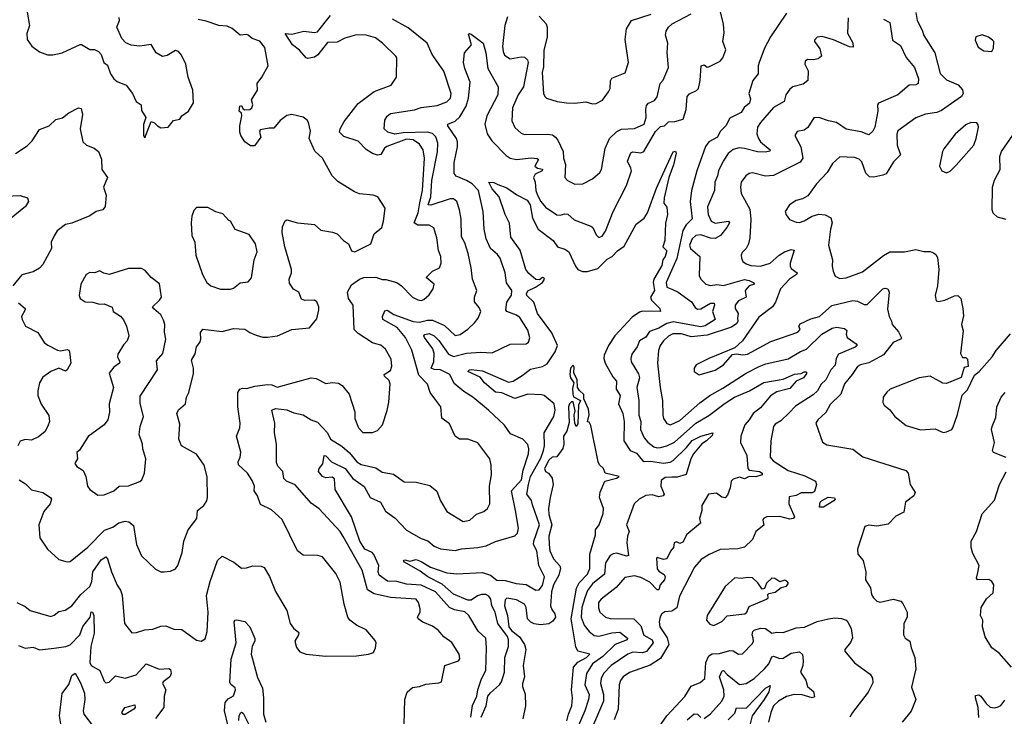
# Model space of a CAD drawing. Extents: x 1552033 to 1694788, y 811965 to 917215.
# Tile 485 of 632: x 1641212 to 1647303, y 870071 to 874381. Entities that reach past the tile are written whole.
import ezdxf

# ---------------------------------------------------------------- set-up
doc = ezdxf.new("R2010")
doc.units = 0

msp = doc.modelspace()

# ---------------------------------------------------------------- linework, layer by layer
at = {"layer": '0CON20XD'}
for points in [[(1643975, 873385.9), (1643912.6, 873412.6), (1643898.8, 873428.8), (1643900.3, 873495), (1643920.4, 873595), (1643920.9, 873625), (1643913.9, 873645), (1643859.5, 873725), (1643860.8, 873735), (1643905, 873753.6), (1643935, 873778.8), (1643972.8, 873845), (1643988.8, 873895), (1643997.9, 873995), (1643965, 874078.8), (1643957.5, 874115), (1643963.8, 874175), (1644006, 874225), (1643988.8, 874291.2), (1643995, 874295.8), (1644005, 874291.1), (1644079.2, 874235), (1644095.6, 874175), (1644108, 874078), (1644171.4, 873965), (1644168.8, 873915), (1644101.7, 873785), (1644090.2, 873735), (1644104.3, 873675), (1644132.3, 873632.3), (1644220.8, 873540.8), (1644245, 873524.7), (1644285, 873515.3), (1644375, 873526), (1644412.4, 873522.4), (1644421.4, 873515), (1644398.9, 873475), (1644415, 873462.4), (1644445, 873456.2), (1644444.5, 873445), (1644401.1, 873425), (1644390.7, 873405), (1644401.4, 873375), (1644405.2, 873325), (1644414.7, 873295.3), (1644435, 873256), (1644465, 873220), (1644535, 873174.5), (1644555, 873170.5), (1644585, 873180), (1644602.5, 873177.5), (1644642.4, 873142.4), (1644745, 873104.4), (1644757.8, 873095), (1644778.9, 873048.9), (1644795, 873032.9), (1644815, 873041.8), (1644835, 873071.8), (1644883.3, 873195), (1644965.1, 873354.8), (1644995.5, 873445), (1644993, 873463), (1644970.8, 873505), (1644992.8, 873557.2), (1645005, 873564.3), (1645055, 873556.1), (1645072.4, 873565), (1645145, 873689.6), (1645175, 873720), (1645200, 873725), (1645225, 873749.2), (1645265, 873750), (1645316.7, 873765), (1645334.6, 873825.4), (1645341.8, 873905), (1645355, 873922.6), (1645398, 873942), (1645410.3, 873955), (1645421.2, 874005), (1645427.5, 874095), (1645445, 874102.5), (1645465, 874087.5), (1645475, 874090), (1645545.8, 874125), (1645562, 874145), (1645580.9, 874195), (1645562.3, 874245), (1645568.7, 874298.7), (1645566.4, 874353.6), (1645543, 874445)], [(1641193.8, 870775), (1641245, 870750), (1641276.7, 870725), (1641405, 870689.2), (1641425, 870696), (1641455, 870720), (1641492.5, 870727.5), (1641535, 870754.3), (1641589.1, 870825), (1641645, 870874.6), (1641659.1, 870905), (1641665.3, 870965), (1641715, 871039.5), (1641745, 871057.1), (1641755.4, 871045.4), (1641779.4, 870965), (1641815, 870882.5), (1641835, 870852.5), (1641845, 870820), (1641860.4, 870645), (1641905, 870587.5), (1641935, 870589.2), (1641985, 870605.6), (1642035, 870610), (1642085, 870629.2), (1642115, 870631.4), (1642165, 870610.6), (1642215, 870608), (1642305, 870541.2), (1642335, 870536.7), (1642360, 870550), (1642372, 870595), (1642378.6, 870715), (1642368.3, 870818.3), (1642389.2, 870905), (1642434.5, 871035.5), (1642465, 871061.2), (1642536, 871025), (1642585, 870988), (1642615, 870988.8), (1642655, 871002.5), (1642705, 871000), (1642725, 870992.5), (1642756.8, 870936.8), (1642793.6, 870843.6), (1642864, 870725), (1642885.8, 870645), (1642905.8, 870615.8), (1642938.8, 870588.8), (1642937.5, 870575), (1642913.3, 870535), (1642925, 870496.2), (1642945, 870470), (1642985, 870455.5), (1643105, 870443.6), (1643295, 870445.6), (1643370, 870455), (1643400, 870465), (1643412.5, 870495), (1643416.7, 870525), (1643410.7, 870540.7), (1643355.6, 870605.6), (1643295.5, 870635.5), (1643254, 870665), (1643242.5, 870685), (1643219.2, 870765), (1643195, 870900), (1643166.7, 870955), (1643085, 871057.5), (1643055.4, 871065.4), (1642965, 871068), (1642931.2, 871095), (1642835, 871288.8), (1642769.5, 871349.5), (1642700.9, 871380.9), (1642682.2, 871435), (1642661.9, 871465), (1642663.5, 871495), (1642650.2, 871530.2), (1642620.8, 871575), (1642566.2, 871626.2), (1642563.3, 871645), (1642576.1, 871675), (1642579.6, 871705), (1642553.8, 871805), (1642573.1, 871855), (1642575.8, 871885), (1642561.9, 871985), (1642562, 872075), (1642573.8, 872095), (1642589.5, 872100.5), (1642615, 872099.2), (1642665.7, 872114.3), (1642745.5, 872124.5), (1642772, 872122), (1642805, 872107.8), (1643015, 872164.2), (1643045, 872160), (1643105, 872130), (1643145, 872135.8), (1643185, 872132.2), (1643207.3, 872117.3), (1643250, 872065), (1643284.5, 871955), (1643285, 871913.3), (1643307.5, 871855), (1643335, 871826), (1643395, 871827.1), (1643425, 871840), (1643455.5, 871875), (1643486, 871964), (1643496.4, 872015), (1643504.2, 872125), (1643498.1, 872148.1), (1643468, 872175), (1643466.2, 872185), (1643505, 872210.8), (1643513.4, 872236.6), (1643509.8, 872279.8), (1643475, 872342.9), (1643445, 872366.4), (1643415, 872374.5), (1643395, 872381.5), (1643305, 872439.5), (1643281.1, 872465), (1643275.5, 872615), (1643245.7, 872655), (1643240.6, 872695), (1643265, 872741.2), (1643313.3, 872775), (1643340, 872785), (1643415, 872788), (1643455, 872773.8), (1643476.2, 872773.8), (1643545.7, 872755.7), (1643574.4, 872734.4), (1643642.5, 872665), (1643675, 872648.2), (1643695, 872644.4), (1643711.1, 872648.9), (1643745, 872678), (1643768.6, 872715), (1643776, 872745), (1643726.7, 872785), (1643765, 872825.8), (1643808, 872845), (1643819.4, 872875), (1643817.8, 872915), (1643803.5, 872953.5), (1643791.4, 873031.4), (1643773, 873093), (1643745, 873109.5), (1643675, 873108.8), (1643652.2, 873125), (1643677.2, 873185), (1643687.6, 873247.6), (1643704.1, 873324.1), (1643716.3, 873525), (1643707.8, 873575), (1643685, 873609.8), (1643645, 873637.9), (1643605, 873642.1), (1643482.9, 873597.1), (1643468.7, 873585), (1643445, 873545.8), (1643425, 873542.2), (1643393.6, 873553.6), (1643355, 873577.5), (1643305, 873629.4), (1643217.4, 873657.4), (1643191.1, 873685), (1643194.5, 873705), (1643219.1, 873750.9), (1643305, 873861.9), (1643405, 873936.5), (1643508.8, 873975), (1643543.3, 874025), (1643544.3, 874144.3), (1643539.2, 874155), (1643457.1, 874235), (1643412, 874268), (1643355, 874284.7), (1643295, 874287.6), (1643223, 874267), (1643175, 874242), (1643115, 874240), (1643057, 874163), (1643035, 874149.5), (1642995, 874140.8), (1642984.4, 874144.4), (1642942.9, 874192.9), (1642898.6, 874225), (1642853.3, 874295), (1642895, 874292), (1642969.1, 874309.1), (1643035, 874302.2), (1643055, 874305.8), (1643135, 874405.8)], [(1641208.6, 871535), (1641248.6, 871508.6), (1641285, 871471.8), (1641355, 871454.7), (1641402.9, 871425), (1641409.2, 871415), (1641400.8, 871385), (1641361.2, 871338.8), (1641331.1, 871255), (1641335.7, 871175), (1641384.6, 871104.6), (1641455, 871041.2), (1641505, 871025.8), (1641525, 871029.2), (1641633.4, 871116.6), (1641737.2, 871222.7), (1641788.8, 871241.2), (1641825, 871267.1), (1641865, 871277.8), (1641886.2, 871275), (1641915, 871251.2), (1641933.6, 871135), (1641965, 871064), (1642051.3, 870981.3), (1642085, 870965.8), (1642105, 870965.7), (1642145, 870970), (1642175, 870984.3), (1642190, 871005), (1642216.9, 871085), (1642228, 871155), (1642254.3, 871225), (1642308, 871295), (1642311.4, 871345), (1642350.8, 871375), (1642369.2, 871405), (1642374.3, 871425.7), (1642372.2, 871552.2), (1642353.3, 871625), (1642305, 871692.2), (1642212.9, 871745), (1642195.8, 871785), (1642202.1, 871877.9), (1642184.4, 871945), (1642195, 871967.5), (1642238, 872005), (1642242.9, 872045), (1642258.1, 872075), (1642287.3, 872192.7), (1642287.1, 872225), (1642275.6, 872275), (1642297.2, 872312.8), (1642305, 872356.7), (1642327, 872383), (1642332.9, 872405), (1642331.4, 872445), (1642345, 872466), (1642465, 872450.9), (1642535, 872470.5), (1642605, 872466.5), (1642634.7, 872444.8), (1642675, 872428.7), (1642715, 872417.1), (1642745, 872417.4), (1642807.1, 872425), (1642895, 872464.3), (1643005, 872473.8), (1643049.7, 872530.3), (1643062.5, 872585), (1643062, 872605), (1643050, 872635), (1643035, 872645.4), (1642975, 872644.4), (1642955, 872650.8), (1642938, 872695), (1642905, 872713.8), (1642881.2, 872751.2), (1642878.5, 872775), (1642893.3, 872815), (1642893.3, 872835), (1642852.7, 872975), (1642836.4, 873065), (1642838.6, 873098.6), (1642854.2, 873135.8), (1642865, 873143.3), (1642930, 873125), (1643035, 873114.4), (1643075, 873079.1), (1643146.5, 873066.5), (1643175.8, 873055), (1643215, 873015.7), (1643246.2, 872995), (1643265, 872950), (1643285, 872943.8), (1643385, 872994.4), (1643404.5, 873055.5), (1643451.5, 873095), (1643461.5, 873135), (1643472.9, 873215), (1643428, 873285), (1643397.5, 873295), (1643314, 873304), (1643283.8, 873315), (1643180.2, 873380.2), (1643145.3, 873415.3), (1643085, 873524.6), (1643037.2, 873567.3), (1643003.3, 873645), (1643010.9, 873690.9), (1642998.8, 873745), (1642989.7, 873759.7), (1642965, 873777.5), (1642895, 873794), (1642865, 873787.5), (1642822.4, 873757.6), (1642785, 873708.8), (1642755, 873710), (1642700.3, 873699.7), (1642696.2, 873685), (1642704, 873655), (1642665, 873600), (1642640.5, 873600.5), (1642604.2, 873624.2), (1642579.2, 873665), (1642574.2, 873685), (1642574.2, 873725), (1642586, 873786), (1642583, 873803), (1642570, 873815), (1642573.3, 873845), (1642585, 873850), (1642591.7, 873831.7), (1642603.3, 873823.3), (1642635, 873824.2), (1642648.8, 873835), (1642653.8, 873855), (1642646.7, 873885), (1642683.8, 873945), (1642680, 873985), (1642710.8, 874025), (1642749.4, 874095), (1642727.9, 874207.9), (1642697.9, 874247.9), (1642650, 874265), (1642625, 874286), (1642615, 874290), (1642575, 874284.4), (1642526.8, 874326.8), (1642495, 874340.8), (1642444.4, 874344.4), (1642365, 874371.8), (1642315, 874382.2)], [(1641258.3, 874428.3), (1641271.9, 874345), (1641256, 874295), (1641258.3, 874258.3), (1641287.9, 874217.9), (1641335, 874182), (1641384.1, 874164.1), (1641415.9, 874164.1), (1641475, 874176.2), (1641585, 874226.7), (1641595, 874226.7), (1641645, 874196.7), (1641675, 874196.7), (1641700, 874185), (1641716.2, 874165), (1641732.5, 874115), (1641755, 874100), (1641773.3, 874045), (1641793.3, 874015), (1641815, 873997.5), (1641870, 873975), (1641910, 873925), (1641932.5, 873875), (1641962.5, 873855), (1641965, 873820), (1641991.2, 873775), (1641977.7, 873732.3), (1641978.8, 873665), (1641985, 873650), (1642025, 873750), (1642045, 873742.5), (1642063.6, 873723.6), (1642085, 873712.5), (1642130, 873715), (1642163.9, 873756.1), (1642202.5, 873765), (1642214.3, 873785.7), (1642256.2, 873815), (1642286.7, 873866.7), (1642282, 873945), (1642254.3, 874024.3), (1642240, 874105), (1642212.3, 874162.3), (1642195, 874183.3), (1642175, 874191.2), (1642125, 874160), (1642095, 874153.8), (1642055.8, 874175.8), (1642025, 874226.7), (1641955, 874216.2), (1641902.4, 874222.4), (1641868.5, 874238.5), (1641843.3, 874265), (1641813.8, 874335), (1641830, 874375), (1641827.5, 874395)], [(1643213.5, 871183.5), (1643193.3, 871215), (1643065, 871355.6), (1643015, 871388.9), (1642915, 871502.2), (1642862, 871525), (1642845, 871542), (1642840, 871585), (1642809.4, 871619.4), (1642800.7, 871640.7), (1642800.4, 871755), (1642787.5, 871825), (1642790, 871885), (1642771.9, 871965), (1642795, 871975.4), (1642865, 871968.1), (1642907.8, 871947.8), (1642965, 871935.5), (1643014.5, 871904.5), (1643055, 871890.8), (1643116.2, 871825), (1643133.8, 871785), (1643205, 871742.9), (1643252, 871702), (1643298.2, 871645), (1643325, 871628.1), (1643415, 871608.2), (1643455, 871580.6), (1643525, 871569.2), (1643591.2, 871521.2), (1643665, 871519.2), (1643748.7, 871498.7), (1643793.2, 871463.2), (1643814.2, 871405), (1643855, 871338.1), (1643955, 871276.9), (1643996.2, 871285), (1644038.3, 871321.7), (1644082.5, 871337.5), (1644105, 871355.7), (1644120.4, 871385), (1644117.9, 871495), (1644129.7, 871565), (1644129.1, 871625), (1644120.3, 871665), (1644045, 871762.2), (1643985, 871786.5), (1643932.5, 871785), (1643905, 871803.8), (1643870.8, 871880.8), (1643824, 871915), (1643817.1, 871985), (1643786.2, 872026.2), (1643750.6, 872075), (1643735.5, 872125), (1643681.2, 872181.2), (1643636.9, 872336.9), (1643598.6, 872415), (1643547.5, 872477.5), (1643458.1, 872525), (1643455.6, 872545), (1643470.5, 872579.5), (1643485, 872584.3), (1643527, 872557), (1643645, 872513.2), (1643685, 872509.7), (1643735, 872522.4), (1643765, 872522.3), (1643838.9, 872488.9), (1643905, 872426.7), (1643937.6, 872432.4), (1643984.6, 872465.4), (1644024.4, 872505), (1644048.6, 872535), (1644064, 872575), (1644055, 872600), (1644026, 872635), (1644026, 872665), (1644040, 872705), (1644013.1, 872775), (1644003.8, 872846.2), (1643986.6, 872935), (1643965, 873001.2), (1643945, 873036.7), (1643942.6, 873147.4), (1643933.4, 873205), (1643915, 873255.7), (1643895, 873272.5), (1643875, 873272.3), (1643755, 873233.1), (1643738.6, 873235), (1643755.3, 873285.3), (1643761.9, 873385), (1643796.5, 873563.5), (1643797.9, 873617.9), (1643786.2, 873656.2), (1643765, 873677.1), (1643734.7, 873684.7), (1643585, 873681), (1643532.1, 873672.1), (1643488.6, 873685), (1643465.5, 873705), (1643471.4, 873758.6), (1643485.9, 873784.1), (1643505, 873800.6), (1643655, 873823.9), (1643695, 873836.8), (1643795, 873850.3), (1643855, 873871.8), (1643877.1, 873895), (1643880.8, 873925), (1643835, 874062.5), (1643763.6, 874165), (1643731.6, 874235), (1643615, 874330), (1643518.8, 874385)], [(1644228.5, 874398.5), (1644213.5, 874345), (1644199.1, 874215), (1644201.8, 874185), (1644211.8, 874161.8), (1644245, 874139.4), (1644315, 874151.5), (1644335, 874149.5), (1644352.6, 874132.6), (1644357.9, 874115), (1644328, 873965), (1644296.2, 873915), (1644260.4, 873835), (1644256.7, 873755), (1644275, 873714), (1644315, 873678.1), (1644335, 873669.5), (1644475, 873673.1), (1644507.6, 873667.6), (1644525.8, 873655), (1644540.8, 873635), (1644572.9, 873565), (1644575.6, 873525), (1644588.1, 873485), (1644584.5, 873404.5), (1644600, 873385), (1644645, 873362.9), (1644695, 873365.7), (1644755, 873395.8), (1644800, 873435), (1644810.4, 873455), (1644833.1, 873583.1), (1644859.5, 873645), (1644905, 873690), (1644935, 873703.6), (1645015, 873706.7), (1645075, 873733.8), (1645088.1, 873775), (1645084.5, 873825), (1645089.6, 873850.4), (1645102.5, 873865), (1645138.3, 873881.7), (1645155.5, 873904.5), (1645173.1, 873986.9), (1645193.3, 874006.7), (1645224.6, 874085), (1645217.6, 874177.6), (1645222, 874235), (1645205.8, 874285), (1645210.9, 874309.1), (1645225.4, 874335), (1645247.5, 874355), (1645365, 874418)], [(1644425, 874402.5), (1644468.6, 874355), (1644475.8, 874335), (1644474.3, 874275), (1644455, 874190), (1644451.7, 874088.3), (1644443.3, 874055), (1644452.5, 873925), (1644460, 873905), (1644471.2, 873895), (1644537.5, 873875), (1644595, 873865.5), (1644645, 873863.8), (1644715, 873873.1), (1644755, 873861.2), (1644777.3, 873862.7), (1644817.5, 873882.5), (1644855, 873934.3), (1644864.6, 873955), (1644867.1, 874002.9), (1644875, 874020), (1644958.3, 874051.7), (1644978.5, 874115), (1644957.7, 874257.7), (1644964.7, 874325), (1644996.2, 874375), (1645118.6, 874415)], [(1645955, 874420.9), (1645856, 874275), (1645818.2, 874205), (1645786.5, 874115), (1645780.5, 874095), (1645780.8, 874045), (1645746.2, 874003.8), (1645722.5, 873925), (1645731.7, 873891.7), (1645725.5, 873865), (1645693.2, 873836.8), (1645674, 873806), (1645605, 873770.6), (1645580.6, 873725), (1645545, 873689.2), (1645528.7, 873655), (1645475, 873625.3), (1645455, 873595.5), (1645401.4, 873445), (1645367.5, 873325), (1645360.2, 873255), (1645371.5, 873148.5), (1645335, 873111.9), (1645315, 873077.1), (1645277.4, 872902.6), (1645211.7, 872755), (1645215.3, 872725.3), (1645245, 872713.5), (1645285.8, 872695.8), (1645367.1, 872635), (1645389.5, 872599.5), (1645405, 872590), (1645425, 872591.5), (1645485, 872627.2), (1645507.9, 872627.9), (1645509.6, 872615), (1645497.8, 872575), (1645513.2, 872525), (1645452.9, 872487.1), (1645425, 872480.1), (1645255, 872512.5), (1645215, 872502), (1645165, 872472.6), (1645108.5, 872451.5), (1645085, 872417.5), (1645046.2, 872393.8), (1645032.1, 872357.9), (1644998.6, 872311.4), (1644991.8, 872285), (1644994.6, 872265), (1645039.3, 872189.3), (1645045.2, 872165), (1645029.7, 872105), (1645041.6, 872025), (1645042.1, 871935), (1645054.4, 871895), (1645052.4, 871845), (1645074.4, 871794.4), (1645097.5, 871767.5), (1645135, 871738.4), (1645155, 871731.8), (1645175, 871734.1), (1645215, 871744.3), (1645263.3, 871766.7), (1645395, 871884.8), (1645475, 871931.1), (1645575, 872007.5), (1645632.7, 872045), (1645725.9, 872084.1), (1645815, 872137.1), (1645933.8, 872156.2), (1646005, 872187.4), (1646045, 872192.5), (1646065, 872202), (1646075, 872202.5), (1646080.8, 872195), (1646060.4, 872165), (1646014.4, 872145), (1645975, 872098.9), (1645895, 872078), (1645856.9, 872053.1), (1645795, 871979.2), (1645748.5, 871945), (1645725, 871905.6), (1645697.5, 871875), (1645672.5, 871805), (1645670.9, 871765), (1645710, 871685), (1645716, 871605), (1645725, 871594.2), (1645787.5, 871585), (1645805.5, 871575), (1645805.6, 871565), (1645765, 871552.5), (1645724.3, 871555.7), (1645695, 871540), (1645665, 871550), (1645625, 871538.6), (1645612.2, 871525), (1645607.5, 871485), (1645590.5, 871439.5), (1645575, 871422.9), (1645555, 871427.1), (1645522.2, 871452.2), (1645473.3, 871445), (1645430.8, 871375), (1645432.5, 871345), (1645416.7, 871295), (1645423.3, 871265), (1645338.6, 871195), (1645315, 871148), (1645295, 871141.2), (1645275, 871150), (1645260, 871145), (1645256.2, 871115), (1645237.9, 871092.1), (1645215, 871044.4), (1645195, 871040.8), (1645155, 871053.3), (1645150.8, 871049.2), (1645155, 870984.3), (1645165, 870969.6), (1645198.6, 870948.6), (1645204.1, 870935), (1645200, 870915), (1645173.8, 870885), (1645165, 870854), (1645155, 870853.1), (1645110.1, 870900.1), (1645055, 870929.2), (1645015, 870940.4), (1644955, 870930.4), (1644901.7, 870868.3), (1644808.6, 870795), (1644792.5, 870775), (1644793.1, 870743.1), (1644801.5, 870715), (1644835, 870683.8), (1644865, 870675.3), (1645011.9, 870675), (1645055, 870631.1), (1645072.3, 870572.3), (1645123.9, 870545), (1645130.2, 870525), (1645088.8, 870471.2), (1645065.2, 870464.8), (1645005, 870467), (1644973.5, 870456.5), (1644870, 870385), (1644823.3, 870336.7), (1644808.9, 870305), (1644805.3, 870275), (1644823, 870205), (1644823.7, 870165), (1644754.2, 870005.8)], [(1646337.7, 874392.3), (1646332, 874298), (1646365, 874238), (1646368.7, 874211.3), (1646345, 874213.4), (1646245, 874256.3), (1646175, 874277.7), (1646145, 874272), (1646128.8, 874255), (1646128, 874245), (1646161.4, 874201.4), (1646172.5, 874155), (1646151.3, 874138.7), (1646122.5, 874132.5), (1646085, 874133.8), (1646070, 874125), (1646068.8, 874105), (1646088.6, 874065), (1646087.1, 874005), (1646057.6, 873982.4), (1645995, 873964.5), (1645975, 873951.1), (1645951.1, 873915), (1645941.5, 873875), (1645875, 873837.3), (1645794.7, 873745), (1645776.6, 873715), (1645772.7, 873675), (1645781.4, 873645), (1645795, 873625.9), (1645854, 873575), (1645851.7, 873568.3), (1645825, 873560.6), (1645775, 873562.5), (1645695, 873583.9), (1645661.5, 873588.5), (1645625, 873578.5), (1645595, 873553.1), (1645562.7, 873505), (1645533.8, 873445), (1645529.1, 873415), (1645511.5, 873375), (1645509.2, 873325), (1645467, 873223), (1645469.7, 873175), (1645489.2, 873135), (1645515, 873121.9), (1645596.7, 873135), (1645602.5, 873125), (1645587.2, 873095), (1645546.2, 873045), (1645515, 873027.6), (1645485, 873028.9), (1645425, 873049.8), (1645395, 873045.9), (1645370.9, 873025), (1645355.4, 872985), (1645361.8, 872965), (1645419.6, 872915), (1645415, 872797.5), (1645425.6, 872775), (1645455.3, 872745.3), (1645485, 872736.1), (1645525, 872742.4), (1645565, 872736.9), (1645695, 872773.8), (1645725, 872768.1), (1645750, 872755), (1645757.5, 872745), (1645725, 872734.8), (1645700.6, 872705), (1645706.5, 872665), (1645659.2, 872640.8), (1645637.7, 872615), (1645638.7, 872595), (1645656.7, 872563.3), (1645651.5, 872535), (1645655.2, 872515), (1645648, 872502), (1645615, 872479.2), (1645465, 872429.2), (1645365, 872418.4), (1645305, 872438.1), (1645251.7, 872438.3), (1645225, 872423.1), (1645195.2, 872394.8), (1645174.7, 872365.2), (1645163.9, 872335), (1645156.8, 872255), (1645173.1, 872105), (1645189.1, 872025), (1645190, 871935), (1645195, 871913.8), (1645215, 871882.5), (1645237.5, 871875), (1645295, 871900.4), (1645419, 872011), (1645480.5, 872055), (1645562.1, 872102.1), (1645706.6, 872193.4), (1645786.7, 872235), (1645827.9, 872252.1), (1645965, 872282.2), (1646042.3, 872327.7), (1646078.1, 872341.9), (1646173.8, 872435), (1646237.6, 872472.4), (1646265, 872479.2), (1646315, 872471.1), (1646327.9, 872457.9), (1646324.6, 872435), (1646330.4, 872415), (1646385.6, 872375), (1646391.4, 872365), (1646380, 872355), (1646277.7, 872312.3), (1646262, 872285), (1646255.6, 872244.4), (1646229.5, 872215), (1646198.1, 872151.9), (1646168.8, 872125), (1646146.4, 872085), (1646119.5, 872060.5), (1646010.8, 871989.2), (1645970.9, 871949.1), (1645920.4, 871899.6), (1645885, 871878.1), (1645874.5, 871865), (1645858.6, 871775), (1645853.8, 871675), (1645872.1, 871652.1), (1645965, 871591), (1646069.3, 871559.3), (1646134, 871525), (1646141.4, 871505), (1646127.7, 871462.3), (1646115, 871453.8), (1646046.9, 871453.1), (1646015, 871438), (1645971.7, 871428.3), (1645970, 871385), (1646001.4, 871315), (1646003.8, 871305), (1645996.7, 871295), (1645975, 871291.1), (1645915, 871307.1), (1645833.3, 871305), (1645813.8, 871295), (1645808.8, 871285), (1645816.1, 871253.9), (1645766.3, 871213.7), (1645745, 871164.2), (1645695, 871116.7), (1645655, 871106.9), (1645545, 871103.8), (1645477.9, 871072.1), (1645428, 871042), (1645385.4, 870994.6), (1645293.3, 870815), (1645277.9, 870742.1), (1645245, 870722.1), (1645202, 870718), (1645185, 870706), (1645172.9, 870687.1), (1645166.9, 870655), (1645171.5, 870625), (1645217.2, 870557.2), (1645227.4, 870515), (1645175, 870428.6), (1645112.8, 870387.2), (1644985, 870342), (1644944.8, 870315.2), (1644928, 870292), (1644919.3, 870265), (1644914.7, 870115), (1644890.1, 870049.9)], [(1646555, 874384.4), (1646595, 874362.5), (1646612, 874255), (1646660.2, 874220.2), (1646695, 874147.8), (1646746.4, 874085), (1646771.1, 874015), (1646769.2, 873985), (1646755, 873977.1), (1646714, 873975), (1646644.5, 873915.5), (1646524.2, 873865), (1646518, 873855), (1646520.6, 873815), (1646501.8, 873715), (1646489.2, 873690.8), (1646465, 873667.5), (1646417, 873687), (1646325, 873703.3), (1646264.7, 873744.7), (1646215, 873754.5), (1646155.9, 873775.9), (1646125, 873772.7), (1646087, 873713), (1646065, 873696.7), (1646021.7, 873688.3), (1646006.7, 873665), (1646043.4, 873595), (1646055.3, 873525), (1646039.8, 873500.2), (1645875, 873416.5), (1645825, 873412.5), (1645745, 873433.1), (1645725, 873429.4), (1645704, 873415), (1645675.8, 873375), (1645670, 873345), (1645674, 873305), (1645728.1, 873208.1), (1645734.7, 873145), (1645727.9, 873032.1), (1645720, 872995), (1645705, 872966), (1645680.3, 872939.7), (1645675.8, 872925), (1645676, 872905), (1645685.6, 872885.6), (1645705, 872870), (1645735, 872860), (1645795, 872855.4), (1645855, 872875.4), (1645909.6, 872925), (1645943.1, 872945), (1645985, 872959.2), (1646002, 872955), (1645977.7, 872875), (1645977.1, 872855), (1645985, 872842.1), (1646020.9, 872815), (1646016.2, 872805), (1645973.1, 872775), (1645917.8, 872715), (1645886.3, 872633.7), (1645868.6, 872605), (1645785, 872540), (1645683.1, 872395), (1645635, 872350), (1645475, 872284.2), (1645397.5, 872245), (1645383.8, 872225), (1645383.9, 872203.9), (1645415, 872184.3), (1645515, 872211.9), (1645565.8, 872245), (1645621.2, 872308.8), (1645645, 872313.8), (1645685, 872307.8), (1645715, 872312.5), (1645859.4, 872389.4), (1646025, 872448.1), (1646040, 872465), (1646032.2, 872485), (1646040.5, 872499.5), (1646105, 872529.4), (1646158.5, 872545), (1646236.5, 872613.5), (1646365, 872643.8), (1646395, 872639.5), (1646435, 872617.8), (1646455, 872618.1), (1646551.2, 872715), (1646565, 872720), (1646582.5, 872715), (1646590, 872695), (1646579.3, 872589.3), (1646590, 872545), (1646605.7, 872515), (1646608.6, 872495), (1646648.7, 872448.7), (1646666.9, 872413.1), (1646660.8, 872405), (1646615, 872383.5), (1646555, 872308.4), (1646465, 872257.1), (1646413.5, 872246.5), (1646394.3, 872235.7), (1646361.8, 872185), (1646315, 872128.6), (1646290.4, 872065), (1646225, 871999.1), (1646198.8, 871951.2), (1646148.5, 871905), (1646136.7, 871885), (1646177.9, 871767.9), (1646205, 871751.4), (1646365, 871723.5), (1646427.3, 871677.3), (1646692.8, 871592.8), (1646708.9, 871575), (1646721.2, 871505), (1646751.9, 871455), (1646743.1, 871435), (1646690.5, 871395), (1646682, 871335), (1646631.2, 871308.8), (1646585, 871260), (1646515, 871248.1), (1646465, 871253.5), (1646440, 871245), (1646394, 871105), (1646397.5, 871075), (1646430, 871035), (1646446, 870965), (1646443.3, 870915), (1646474, 870865), (1646481.4, 870825), (1646492.5, 870805), (1646515, 870782.9), (1646535, 870776.7), (1646615, 870795.5), (1646662.9, 870782.9), (1646675, 870770), (1646701.2, 870715), (1646701.2, 870685), (1646681.5, 870645), (1646679.4, 870575), (1646690, 870555), (1646718, 870535), (1646725.7, 870495.7), (1646749.2, 870435), (1646755.6, 870364.4), (1646728.1, 870251.9), (1646755.3, 870175), (1646726.9, 870103.1), (1646671.2, 870035)], [(1646755.8, 874425), (1646764.4, 874375), (1646795.5, 874315), (1646805, 874283.8), (1646871.9, 874175), (1646905, 874047.1), (1646945, 874007.8), (1647017.6, 873977.6), (1647045, 873946.2), (1647047.8, 873925), (1647036.9, 873905), (1646915, 873819.6), (1646885, 873806.7), (1646815, 873796.4), (1646755, 873773.5), (1646645, 873693.3), (1646637.3, 873672.7), (1646638.9, 873605), (1646660.8, 873545), (1646617.8, 873502.2), (1646571.8, 873428.2), (1646552, 873418), (1646496.5, 873406.5), (1646468.6, 873408.6), (1646445, 873430.8), (1646421.7, 873501.7), (1646405, 873518.6), (1646375, 873528.1), (1646285, 873532.5), (1646239.7, 873490.3), (1646206, 873435), (1646141.4, 873365), (1646088, 873292), (1646055, 873272.9), (1646015, 873261.4), (1645974, 873235), (1645948, 873195), (1645953, 873173), (1645973.8, 873145), (1646015, 873128.6), (1646035, 873126.9), (1646065, 873135.6), (1646115, 873165.5), (1646155, 873177.8), (1646195, 873174.3), (1646229.2, 873155), (1646238.6, 873125), (1646226.7, 873085), (1646216, 872985), (1646240.8, 872895), (1646237.5, 872855), (1646244.2, 872824.2), (1646256.7, 872795), (1646285, 872778.8), (1646325, 872782.9), (1646425, 872820.6), (1646555, 872921.5), (1646595, 872944.3), (1646685, 872945.6), (1646755, 872958.9), (1646805, 872946.7), (1646845, 872947.5), (1646865, 872939.2), (1646878.6, 872928.6), (1646889.1, 872909.1), (1646898.6, 872835), (1646890, 872735), (1646874, 872675), (1646881.7, 872641.7), (1646895, 872636.7), (1646935, 872645.8), (1646995, 872671.9), (1647015, 872674.2), (1647032.9, 872655), (1647046.2, 872595), (1647050.5, 872549.5), (1647037.5, 872495), (1647048.8, 872455), (1647031.2, 872315), (1647045, 872290), (1647065, 872290), (1647075, 872280), (1647080, 872235), (1647055, 872230), (1647035, 872167.5), (1646945, 872130.8), (1646923.1, 872133.1), (1646845, 872176.2), (1646775, 872165.7), (1646597.5, 872095), (1646575, 872076.7), (1646554.1, 872045.9), (1646551.7, 872011.7), (1646560, 871995), (1646595, 871966.2), (1646625.6, 871925.6), (1646695, 871870), (1646784.4, 871844.4), (1646875, 871848.8), (1646925, 871827.5), (1646945, 871830), (1646977.5, 871845), (1646983.9, 871856.1), (1647012.7, 871937.3), (1647041.7, 872058.3), (1647075, 872090), (1647117.7, 872182.3), (1647146.7, 872205), (1647228, 872295), (1647252.5, 872335), (1647341.7, 872438.3)], [(1647225, 874183.3), (1647236.7, 874205), (1647237.5, 874245), (1647230, 874255), (1647205, 874273.3), (1647165, 874286.2), (1647127.5, 874275), (1647123.3, 874255), (1647140.7, 874210.7), (1647175, 874187.5), (1647225, 874183.3)], [(1641185, 873553.1), (1641259.1, 873600.9), (1641288.3, 873631.7), (1641335, 873702.2), (1641395, 873723.3), (1641435, 873763.1), (1641477, 873773), (1641515.6, 873804.4), (1641575, 873836.2), (1641591.7, 873831.7), (1641600.8, 873795), (1641586.9, 873705), (1641602.8, 873625), (1641625, 873603.5), (1641672, 873585), (1641700, 873565), (1641717.7, 873517.7), (1641719.2, 873455), (1641754.2, 873405), (1641730, 873345), (1641746.9, 873295), (1641741.2, 873225), (1641726.7, 873205), (1641685, 873194.3), (1641645, 873167.1), (1641535, 873122.5), (1641495, 873113.8), (1641443.8, 873075), (1641425.7, 873044.3), (1641405.8, 873005), (1641408.6, 872965), (1641355, 872866.7), (1641335, 872843.3), (1641295, 872820), (1641225, 872803.3), (1641170, 872735)], [(1646945, 873433.8), (1646966.8, 873443.2), (1647005, 873481.2), (1647113.8, 873605), (1647129.3, 873645), (1647142.7, 873715), (1647141.1, 873731.1), (1647132.1, 873742.1), (1647095, 873745.6), (1647065, 873731.1), (1646998.3, 873671.7), (1646929.1, 873580.9), (1646920.8, 873565), (1646902, 873475), (1646916.7, 873445), (1646945, 873433.8)], [(1647315, 873143.8), (1647259.5, 873159.5), (1647234.5, 873184.5), (1647227.5, 873205), (1647229.1, 873345), (1647241.8, 873388.2), (1647278, 873455), (1647275.7, 873535), (1647284.3, 873565), (1647355, 873666)], [(1645213.8, 873475), (1645255, 873563.7), (1645268, 873568), (1645273.5, 873555), (1645256.5, 873483.5), (1645226.9, 873405), (1645198.3, 873278.3), (1645196.7, 873245), (1645215, 873220), (1645218.5, 873175), (1645207.6, 873122.4), (1645202.5, 873015), (1645190.8, 872975), (1645213, 872953), (1645213.8, 872945), (1645205, 872916.7), (1645190, 872895), (1645185, 872860.8), (1645134.1, 872775), (1645131, 872755), (1645139.6, 872705), (1645114.3, 872665), (1645120, 872645), (1645172, 872595), (1645176.2, 872575), (1645065, 872578.5), (1645045, 872571.2), (1645000.3, 872539.7), (1644894.4, 872425.6), (1644854, 872365), (1644828.2, 872305), (1644825.2, 872285), (1644834, 872255), (1644881.2, 872171.2), (1644904.4, 872145), (1644902.3, 872095), (1644926.1, 872055), (1644915.3, 872005), (1644942.6, 871945), (1644951.3, 871895), (1644948.5, 871775), (1644987.5, 871715), (1645028.1, 871698.1), (1645065, 871654.6), (1645075, 871648.4), (1645115, 871650.2), (1645195, 871637.8), (1645236, 871644), (1645255, 871654.5), (1645336.2, 871733.8), (1645372.4, 871777.6), (1645425, 871803.4), (1645500, 871825), (1645495, 871808.6), (1645460, 871775), (1645432.2, 871757.8), (1645380.5, 871695), (1645364.5, 871665), (1645333.8, 871566.2), (1645279.1, 871550.9), (1645245, 871551.3), (1645205, 871549.1), (1645180, 871530), (1645176.9, 871495), (1645198.8, 871445), (1645192.5, 871435), (1645165, 871429.2), (1645125, 871440.8), (1645085, 871437.5), (1645044.2, 871415), (1645013.5, 871385), (1644966.2, 871255), (1644982, 871215), (1644970.8, 871185), (1644967.9, 871145), (1644978.6, 871065), (1644965, 871062.3), (1644905, 871079.7), (1644883.2, 871076.8), (1644864.8, 871065.2), (1644835, 871020), (1644829.3, 870950.7), (1644755, 870890.7), (1644725, 870849.6), (1644706.8, 870805), (1644689.7, 870745), (1644686, 870685), (1644704.7, 870635), (1644734.8, 870594.8), (1644765, 870571.8), (1644795, 870567.4), (1644875, 870588.4), (1644925, 870592.5), (1644971.1, 870555), (1644970, 870545), (1644943.2, 870533.2), (1644895, 870515.2), (1644818.9, 870441.1), (1644755.8, 870395), (1644718.9, 870335), (1644707.1, 870265), (1644734.3, 870205), (1644730.9, 870175), (1644707.8, 870105), (1644586.7, 869825)], [(1644066.5, 870065), (1644098.1, 870135), (1644108.3, 870195), (1644125, 870217.3), (1644180.9, 870265), (1644193.2, 870285), (1644210.6, 870345), (1644213.9, 870435), (1644236.1, 870503.9), (1644236.5, 870545), (1644228.8, 870565), (1644169.4, 870645), (1644153.2, 870715), (1644132.9, 870755), (1644126.8, 870795), (1644113.9, 870815), (1644095, 870824.8), (1644068, 870825), (1644043.3, 870816.7), (1644005, 870789.6), (1643985, 870789.2), (1643895, 870826.2), (1643825, 870889.1), (1643735.9, 870935), (1643689.6, 870969.6), (1643592.2, 871025), (1643585.8, 871035), (1643595, 871039.2), (1643625, 871030.8), (1643665, 871040.6), (1643695, 871029.4), (1643753.3, 870993.3), (1643855, 870957.8), (1643915, 870952.5), (1644075, 870960.5), (1644125, 870943.8), (1644163.8, 870913.8), (1644215, 870910.6), (1644282.7, 870892.7), (1644345, 870885.7), (1644405, 870852.5), (1644425, 870853.5), (1644445, 870880.5), (1644459.2, 870935), (1644423.3, 871003.3), (1644410.3, 871095), (1644391.2, 871135), (1644392.9, 871155), (1644428, 871255), (1644385, 871380), (1644377.2, 871407.2), (1644350, 871445), (1644359, 871505), (1644372.6, 871555), (1644435, 871669.1), (1644452.3, 871715), (1644458, 871745), (1644456.4, 871825), (1644516.7, 871925), (1644524, 871966), (1644518.4, 872005), (1644456.4, 872055), (1644440.4, 872060.4), (1644355, 872063.1), (1644275, 872037.7), (1644195, 872072.8), (1644155, 872076.7), (1644087.5, 872135), (1644059.4, 872169.4), (1643984, 872205), (1643993.8, 872215), (1644005, 872215.8), (1644075, 872209.3), (1644235, 872137.5), (1644265, 872144), (1644319.8, 872180.2), (1644372, 872218), (1644445, 872236.1), (1644475, 872252.7), (1644525, 872326.2), (1644537.8, 872365), (1644504.4, 872444.4), (1644415, 872563.3), (1644392.2, 872632.2), (1644349.5, 872675), (1644346.2, 872685), (1644355, 872702.5), (1644403.5, 872725), (1644446, 872755), (1644458, 872775), (1644453.9, 872783.9), (1644445.3, 872785.3), (1644428, 872772), (1644405, 872772.7), (1644360.4, 872810.4), (1644343.3, 872835), (1644307.2, 872955), (1644250.7, 873035), (1644241.1, 873121.1), (1644215.8, 873175), (1644178.7, 873285), (1644134.9, 873334.9), (1644113.1, 873375), (1644145, 873374.5), (1644170.6, 873360.6), (1644225, 873340), (1644287.3, 873297.3), (1644351.2, 873265), (1644369.3, 873235), (1644383.1, 873153.1), (1644420, 873085), (1644510.9, 873015), (1644538.8, 872975), (1644585, 872961.4), (1644609.2, 872945), (1644649.6, 872855), (1644665.2, 872835.2), (1644692.9, 872822.9), (1644725, 872822.4), (1644788.8, 872841.2), (1644845, 872899.2), (1644876, 872915), (1644909.8, 872950.2), (1644951.3, 872978.7), (1645025, 873116.7), (1645075, 873153.3), (1645096.2, 873185), (1645151, 873339), (1645213.8, 873475)], [(1644001.9, 870065), (1644012.9, 870137.1), (1644040.4, 870195), (1644045.9, 870234.1), (1644067.8, 870302.2), (1644095.3, 870355), (1644099.6, 870495), (1644095, 870553.8), (1644047.2, 870597.2), (1643990.4, 870695), (1643965, 870717), (1643900.7, 870730.7), (1643870, 870745), (1643785, 870842), (1643695, 870882.7), (1643605, 870888.1), (1643545, 870905.8), (1643487.8, 870907.8), (1643436.2, 870945), (1643429.5, 870965), (1643432.7, 871005), (1643403, 871073), (1643392.5, 871085), (1643346.8, 871105), (1643315.7, 871155), (1643265.4, 871305), (1643163.3, 871473.3), (1643159.8, 871539.8), (1643145, 871550.8), (1643105, 871547.1), (1643085.8, 871554.2), (1643060.8, 871585), (1643065, 871603.3), (1643087.4, 871632.6), (1643094.4, 871685.6), (1643105, 871683.3), (1643141.1, 871645), (1643225, 871604.1), (1643272.8, 871542.8), (1643342.1, 871492.1), (1643379.6, 871425), (1643444.4, 871395), (1643475, 871341.1), (1643535, 871296.9), (1643605, 871221.9), (1643695, 871171.2), (1643737, 871157), (1643775, 871123.1), (1643815, 871106.7), (1643905, 871097.8), (1643945, 871107.8), (1644045, 871115.6), (1644097.5, 871125), (1644155, 871152.5), (1644275, 871187.1), (1644290.8, 871205), (1644297.1, 871235), (1644278.4, 871345), (1644254.3, 871465), (1644315.1, 871535), (1644326.9, 871593.1), (1644359.7, 871695), (1644361.7, 871725), (1644355, 871753.3), (1644325, 871786.6), (1644248.9, 871818.9), (1644211.8, 871871.8), (1644111.9, 871965), (1644015.6, 872045), (1643959.7, 872079.7), (1643899.4, 872129.4), (1643872.8, 872185), (1643815, 872213.6), (1643775, 872216.4), (1643757.3, 872225), (1643773.2, 872265), (1643775.6, 872315), (1643766.7, 872345), (1643716.7, 872415), (1643712.3, 872425), (1643717.7, 872432.3), (1643745, 872440), (1643776.5, 872425), (1643805.6, 872395.6), (1643865, 872310.8), (1643895, 872297.6), (1643975, 872317.6), (1644065, 872323.6), (1644135, 872320.5), (1644245, 872373.3), (1644345.5, 872374.5), (1644360, 872385), (1644366.9, 872413.1), (1644355, 872459.2), (1644305, 872538.9), (1644285, 872553.2), (1644225, 872574.6), (1644218.5, 872585), (1644225, 872632.5), (1644253.9, 872676.1), (1644256, 872705), (1644223.1, 872753.1), (1644214.5, 872815.5), (1644184.7, 872904.7), (1644168.5, 872928.5), (1644125, 872965.6), (1644097.8, 873025), (1644084.7, 873085), (1644079.2, 873195), (1644050.3, 873325), (1644011.5, 873365), (1643975, 873385.9)], [(1641125, 873288), (1641215, 873293.3), (1641259.3, 873279.3), (1641266.7, 873256.7), (1641248, 873225), (1641148.6, 873145)], [(1642515, 872712.9), (1642535, 872720), (1642575, 872752.5), (1642625, 872760), (1642645.6, 872784.4), (1642662.2, 872895), (1642680, 872945), (1642671.4, 872995), (1642631.7, 873051.7), (1642545, 873083.6), (1642516.7, 873135), (1642505, 873137.5), (1642468.9, 873178.9), (1642425, 873191.2), (1642375, 873218.6), (1642305, 873218.8), (1642288.8, 873201.2), (1642276.2, 873165), (1642272, 873125), (1642275.9, 873045.9), (1642296, 873005), (1642301.4, 872925), (1642343.4, 872803.4), (1642369.2, 872755), (1642393.6, 872733.6), (1642455, 872714.4), (1642515, 872712.9)], [(1641695, 871439.2), (1641735, 871441.9), (1641794.3, 871465.7), (1641827.5, 871495), (1641885, 871497.5), (1641955.7, 871524.3), (1641966.7, 871535), (1641983.8, 871575), (1641991.4, 871665), (1641974.3, 871725), (1641972, 871755), (1641951.9, 871815), (1641956.9, 871865), (1641978.6, 871925), (1641957, 872007), (1641957.6, 872052.4), (1642064.2, 872215), (1642058.8, 872271.2), (1642096.7, 872315), (1642115.8, 872405), (1642107, 872447), (1642110, 872495), (1642101.7, 872521.7), (1642084, 872555), (1642041.3, 872591.3), (1642034, 872605), (1642077.1, 872645), (1642088.1, 872665), (1642076.9, 872746.9), (1642025.8, 872785), (1641988.3, 872828.3), (1641965, 872842.5), (1641885, 872842.5), (1641765, 872804), (1641732.3, 872812.3), (1641705, 872827.5), (1641676.1, 872813.9), (1641645, 872816.2), (1641624, 872805), (1641590, 872745), (1641580, 872675), (1641586.7, 872655), (1641617.5, 872635), (1641665, 872633.1), (1641705, 872620.8), (1641735, 872622.5), (1641783, 872603), (1641790, 872575), (1641835, 872546.2), (1641855, 872523.8), (1641872.5, 872485), (1641887.1, 872425), (1641876.9, 872393.1), (1641855, 872370), (1641818, 872312), (1641816, 872295), (1641831.2, 872265), (1641828.8, 872255), (1641795, 872230.8), (1641766.2, 872195), (1641791.2, 872105), (1641765.8, 872005), (1641768.3, 871951.7), (1641757.5, 871905), (1641735, 871874.2), (1641635, 871802.5), (1641582, 871718), (1641565, 871702.5), (1641568.8, 871665), (1641556.4, 871643.6), (1641554, 871635), (1641565, 871617.5), (1641605, 871592.5), (1641620.6, 871555), (1641630.9, 871495), (1641645, 871474.2), (1641695, 871439.2)], [(1641205, 872630), (1641245.8, 872595), (1641245.8, 872585), (1641223.5, 872545), (1641226.9, 872525), (1641248, 872485), (1641324.2, 872445), (1641363.8, 872383.8), (1641386.5, 872366.5), (1641445, 872336.7), (1641465, 872332), (1641505, 872341.2), (1641515.7, 872335.7), (1641520, 872325), (1641527.5, 872255), (1641505, 872213.8), (1641495, 872206.2), (1641455, 872224.3), (1641404, 872205), (1641355, 872170), (1641334.5, 872135), (1641323.6, 872085), (1641324.6, 872055), (1641345, 872002.9), (1641393, 871933), (1641396.2, 871895), (1641385, 871866), (1641368.4, 871831.6), (1641328.9, 871801.1), (1641285, 871779.2), (1641245, 871783.3), (1641215, 871773.8), (1641199.5, 871745)], [(1644597.2, 870042.8), (1644606.9, 870085), (1644628.4, 870135), (1644632.4, 870185), (1644626, 870235), (1644638.6, 870375), (1644664.7, 870405.3), (1644717.1, 870435), (1644739.2, 870455), (1644665.5, 870475), (1644651.6, 870501.6), (1644623.7, 870673.7), (1644656.4, 870863.6), (1644673.3, 870896.7), (1644725, 870950), (1644739.4, 870985), (1644738.6, 871075), (1644772.9, 871192.9), (1644774, 871225), (1644796.7, 871255), (1644821.8, 871325), (1644822.9, 871357.1), (1644798.8, 871425), (1644802.2, 871457.8), (1644832.5, 871525), (1644903.3, 871545), (1644920, 871555), (1644833.3, 871575), (1644823.3, 871605), (1644797.7, 871627.7), (1644790, 871645), (1644745, 871870), (1644735, 871890), (1644723.6, 871893.6), (1644734.3, 871935.7), (1644730.4, 871970.4), (1644702, 872035), (1644702.5, 872062.5), (1644675, 872085.8), (1644663.1, 872105), (1644660.4, 872155), (1644640.4, 872195), (1644642.1, 872232.1), (1644635, 872244), (1644618.5, 872225), (1644615.5, 872185), (1644619.5, 872165), (1644639.5, 872135), (1644631.7, 872098.3), (1644633.6, 872063.6), (1644638.3, 872048.3), (1644680, 872025), (1644669.1, 871995), (1644665, 871880), (1644655, 871863.3), (1644646.2, 871885), (1644641.2, 871935), (1644648.3, 871961.7), (1644635.9, 872015.9), (1644625, 872017.5), (1644613.3, 872005), (1644606.2, 871985), (1644611.4, 871888.6), (1644595.6, 871834.4), (1644576, 871805), (1644578, 871755), (1644572.3, 871727.7), (1644535, 871676.2), (1644505, 871674.4), (1644485, 871655.4), (1644458.6, 871605), (1644465, 871586.2), (1644483.9, 871576.1), (1644506.7, 871545), (1644512.9, 871505), (1644492.9, 871425), (1644484, 871356), (1644485, 871320), (1644503.9, 871255), (1644484.7, 871185), (1644486.4, 871135), (1644492.2, 871095), (1644513.6, 871045), (1644552.9, 871002.9), (1644557.6, 870987.6), (1644546.6, 870943.4), (1644513.1, 870885), (1644502, 870842), (1644495.9, 870755), (1644502.9, 870732.9), (1644522, 870705), (1644525.9, 870685), (1644510.8, 870659.2), (1644485, 870643.3), (1644433.5, 870636.5), (1644395, 870642.4), (1644374, 870654), (1644354, 870675), (1644345.3, 870745), (1644335, 870765.5), (1644285, 870790.9), (1644225, 870801.6), (1644215, 870790.8), (1644210.5, 870755), (1644229.1, 870695), (1644237.6, 870625), (1644255, 870601), (1644303.7, 870563.7), (1644333.9, 870515), (1644342.5, 870485), (1644325.9, 870385), (1644333.8, 870315), (1644322.8, 870275), (1644323.1, 870255), (1644338.8, 870208.8), (1644341.1, 870135), (1644323.5, 870055)], [(1647315, 871671.5), (1647235, 871702.5), (1647229.2, 871715), (1647241.5, 871765), (1647224.3, 871845), (1647226.9, 871865), (1647250.6, 871919.4), (1647255.5, 871985), (1647283.1, 872045), (1647307.1, 872075)], [(1647347.5, 870375), (1647271.2, 870461.2), (1647226.2, 870495), (1647185, 870562.5), (1647168, 870625), (1647168.8, 870665), (1647156.2, 870695), (1647158.8, 870745), (1647192.7, 870797.3), (1647233.8, 870835), (1647238.8, 870885), (1647226.2, 870905), (1647207.8, 870917.8), (1647135.9, 870915.9), (1647130, 870925), (1647138.9, 870961.1), (1647146.7, 871005), (1647107.6, 871077.6), (1647098.6, 871115), (1647098.1, 871155), (1647130, 871215), (1647165, 871323.3), (1647241.5, 871408.5), (1647272.3, 871505), (1647315, 871582.9)], [(1646185, 871364.3), (1646160, 871365), (1646163.3, 871395), (1646172.5, 871405), (1646213.9, 871426.1), (1646253, 871423), (1646256.7, 871415), (1646248.8, 871405), (1646185, 871364.3)], [(1643587.5, 869945), (1643594.2, 870174.2), (1643609.1, 870220.9), (1643641.6, 870248.4), (1643684.4, 870255), (1643725, 870270.1), (1643805, 870278.3), (1643820.4, 870285), (1643842.5, 870385), (1643925.8, 870414.2), (1643934.2, 870425.8), (1643929.5, 870455), (1643885, 870527.5), (1643835, 870562.5), (1643800.6, 870605), (1643765, 870629.3), (1643705, 870653.2), (1643675.8, 870675), (1643672.5, 870685), (1643688.6, 870715), (1643689.4, 870735), (1643679.4, 870775), (1643665, 870796.7), (1643505, 870806.8), (1643405, 870828.6), (1643362.7, 870852.7), (1643330.9, 870975), (1643213.5, 871183.5)], [(1645505, 870632.5), (1645555, 870656.7), (1645587.9, 870692.1), (1645696.7, 870705), (1645710, 870715), (1645725, 870750), (1645832.5, 870795), (1645842.5, 870805), (1645840, 870825), (1645845, 870830), (1645885, 870840), (1645922.3, 870867.7), (1645955, 870876.2), (1645967.5, 870895), (1645958.1, 870908.1), (1645945, 870913.8), (1645915, 870903.3), (1645883.9, 870923.9), (1645865, 870925.7), (1645832, 870895), (1645818.8, 870861.2), (1645805, 870857.5), (1645777.7, 870897.7), (1645745, 870927.7), (1645715, 870930), (1645675, 870922.9), (1645635, 870928.6), (1645575, 870873.3), (1645464, 870695), (1645460, 870665), (1645481.2, 870641.2), (1645505, 870632.5)], [(1641205, 870508.8), (1641245, 870492), (1641295, 870498), (1641335, 870483.3), (1641425, 870492.5), (1641497.6, 870502.4), (1641525, 870514), (1641584.2, 870575), (1641603.1, 870626.9), (1641646.9, 870685), (1641653.1, 870716.9), (1641663.3, 870715), (1641670, 870695), (1641672.3, 870585), (1641652.7, 870502.7), (1641645.4, 870405), (1641654.8, 870384.8), (1641707.5, 870355), (1641735, 870288.8), (1641745, 870278), (1641765, 870283.1), (1641805, 870321.4), (1641865, 870306.5), (1641932.7, 870327.3), (1641995, 870396.7), (1642075, 870362.5), (1642135, 870366.4), (1642145, 870360), (1642148.4, 870335), (1642140.7, 870315), (1642099.2, 870285), (1642095.7, 870275), (1642116.8, 870235), (1642104.7, 870195), (1642102.7, 870125), (1642052.9, 870057.1)], [(1642500.7, 870010.7), (1642478.3, 870105), (1642483.9, 870156.1), (1642501.5, 870178.5), (1642535, 870197.8), (1642547.1, 870235), (1642545, 870247.1), (1642517.9, 870267.9), (1642512.7, 870282.7), (1642519.2, 870425), (1642551.4, 870525), (1642538, 870655), (1642545, 870666.2), (1642555, 870668), (1642605, 870658), (1642635, 870623.8), (1642666.6, 870553.4), (1642666.5, 870535), (1642650, 870505), (1642644.7, 870455), (1642682.1, 870312.1), (1642714.7, 870244.7), (1642720.9, 870185), (1642720, 870085), (1642734.7, 870034.7)], [(1645152.4, 869985), (1645215.8, 870075), (1645327.1, 870192.9), (1645365, 870257.5), (1645420.6, 870279.4), (1645451.1, 870305), (1645457, 870403), (1645475, 870445.8), (1645495, 870458.3), (1645540.2, 870459.8), (1645605, 870478.9), (1645625, 870475.8), (1645657.5, 870455), (1645683, 870457), (1645745, 870522.5), (1645751.2, 870535), (1645749.7, 870555), (1645743.3, 870575), (1645746, 870595), (1645755.7, 870604.3), (1645795, 870615.7), (1645825, 870613.6), (1645865, 870585.3), (1645895, 870592), (1645935, 870590.4), (1646015, 870617.9), (1646067.4, 870622.6), (1646145, 870657.7), (1646214.6, 870674.6), (1646255, 870679.6), (1646295.5, 870675.5), (1646323.8, 870665), (1646335, 870652.5), (1646356.2, 870615), (1646364.4, 870555.6), (1646351.8, 870528.2), (1646315.8, 870485), (1646315.6, 870475), (1646375, 870401.6), (1646472.5, 870332.5), (1646486.8, 870306.8), (1646488.3, 870278.3), (1646459.7, 870220.3), (1646363.1, 870095), (1646346.2, 870065)], [(1645445, 870057.3), (1645485, 870087.3), (1645555, 870164.5), (1645570.5, 870195), (1645568.5, 870235), (1645540.4, 870315), (1645557.9, 870352.1), (1645565.5, 870355), (1645588.8, 870328.8), (1645665, 870268.8), (1645705, 870274.4), (1645755, 870305.3), (1645820, 870365), (1645845.3, 870395), (1645865, 870440), (1645875, 870443.8), (1645915, 870429.2), (1645935, 870430.4), (1645985, 870462), (1646035, 870469.2), (1646053.7, 870453.6), (1646058.9, 870415), (1646055.9, 870385), (1646041.5, 870345), (1646074.2, 870295), (1646085, 870256.2), (1646122.5, 870225), (1646128.3, 870191.7), (1646115, 870185.7), (1646053.1, 870203.1), (1646003.3, 870206.7), (1645955, 870194.3), (1645905, 870164.2), (1645874.3, 870135), (1645858.7, 870095), (1645843.9, 870035)], [(1641466.1, 870025), (1641458.9, 870075), (1641470.4, 870179.6), (1641475, 870211.4), (1641515, 870267.1), (1641535, 870324.4), (1641555, 870337.1), (1641587.8, 870277.8), (1641613.2, 870215), (1641615.2, 870175), (1641605.2, 870105), (1641608.7, 870085), (1641668.8, 870005)], [(1645595, 870048.8), (1645635, 870091.5), (1645646.5, 870123.5), (1645705, 870121.3), (1645824.6, 870245), (1645855, 870262.5), (1645846.8, 870223.2), (1645818.1, 870175), (1645743, 870075), (1645729.7, 870025)], [(1647144.3, 870064.3), (1647140.6, 870125), (1647123.8, 870185), (1647125, 870200), (1647145, 870203.3), (1647156.7, 870195), (1647189.7, 870149.7), (1647215, 870128), (1647245, 870124.2), (1647265, 870128.8), (1647281.2, 870138.8), (1647305, 870170)], [(1641852.2, 870082.2), (1641844.7, 870094.7), (1641861.4, 870125), (1641925, 870142.5), (1641925.8, 870125.8), (1641917.8, 870115), (1641865, 870083.1), (1641852.2, 870082.2)], [(1642568.1, 870045), (1642568.8, 870075), (1642577.9, 870092.1), (1642585, 870096), (1642595, 870090), (1642639.2, 869999.2)], [(1645341.1, 870048.9), (1645385, 870087.1), (1645403.9, 870083.9), (1645425, 870063.3)]]:
    msp.add_lwpolyline(points, dxfattribs=at)

doc.saveas('drawing.dxf')
